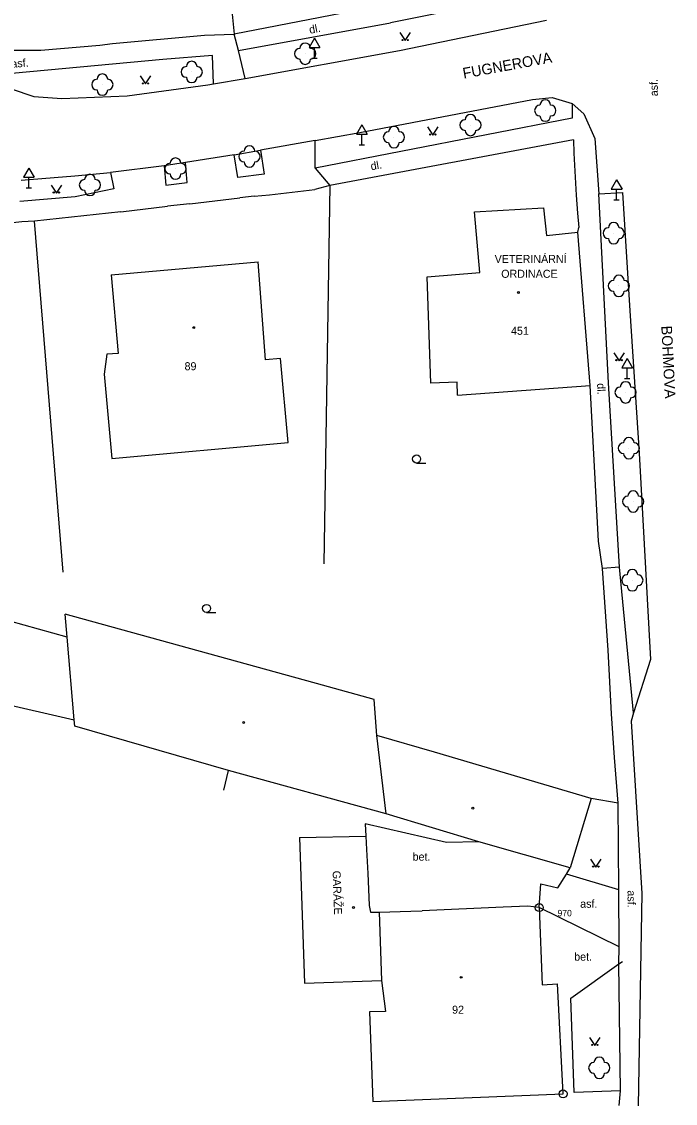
# Model space of a CAD drawing. Extents: x -794191 to -788944, y -1117087 to -1105044.
# Drawn here: x -791987.3 to -791926.1, y -1110186.9 to -1110085.5 of the extents above; entities that cross this region are included whole.
import ezdxf

# ---------------------------------------------------------------- set-up
doc = ezdxf.new("R2010")
doc.units = 0
for name, color, linetype in [('Doplněk polohopisu', 7, 'Continuous'), ('Doplňkové značky', 7, 'Continuous'), ('Hranice - ploty_ zdi', 7, 'Continuous'), ('Komunikace', 7, 'Continuous'), ('Názvy ulic_ silnic_ žel_', 7, 'Continuous'), ('Pomocné popisy', 7, 'Continuous'), ('Popisy budov', 7, 'Continuous'), ('Stavební objekty', 7, 'Continuous'), ('temporary_level_1', 7, 'Continuous'), ('Zeleň', 7, 'Continuous'), ('Značky druhů budov', 7, 'Continuous'), ('Značky druhů pozemků', 7, 'Continuous'), ('Čísla popisná', 7, 'Continuous')]:
    doc.layers.add(name, color=color, linetype=linetype)

msp = doc.modelspace()

# ---------------------------------------------------------------- linework, layer by layer
at = {"layer": 'Doplněk polohopisu'}
for p, q in [((-791936.43, -1110082.33), (-791952.78, -1110085.61)), ((-791967.03, -1110088.22), (-791952.78, -1110085.61)), ((-791967.03, -1110088.22), (-791967.41, -1110086.67)), ((-791969.45, -1110088.68), (-791974.09, -1110089.05)), ((-791969.36, -1110091.33), (-791969.45, -1110088.68)), ((-791966.39, -1110090.85), (-791967.03, -1110088.22)), ((-791974.09, -1110089.05), (-791990.27, -1110090.56)), ((-791935.75, -1110093.19), (-791935.75, -1110094.54)), ((-791935.75, -1110094.54), (-791959.83, -1110099.24)), ((-791959.83, -1110099.24), (-791959.83, -1110096.65)), ((-791967.07, -1110100.1), (-791967.43, -1110097.98)), ((-791964.95, -1110097.56), (-791964.6, -1110099.79)), ((-791973.97, -1110099.02), (-791973.82, -1110100.83)), ((-791971.84, -1110100.59), (-791971.98, -1110098.71)), ((-791979, -1110099.65), (-791978.71, -1110101.18)), ((-791964.6, -1110099.79), (-791967.07, -1110100.1)), ((-791959.83, -1110099.24), (-791958.47, -1110100.87)), ((-791973.82, -1110100.83), (-791971.84, -1110100.59)), ((-791982.32, -1110101.93), (-791987.5, -1110102.35)), ((-791978.71, -1110101.18), (-791982.32, -1110101.93)), ((-791931.32, -1110136.62), (-791932.9, -1110136.74)), ((-791930, -1110150.26), (-791931.32, -1110136.62)), ((-791931.34, -1110172.19), (-791938.83, -1110168.53))]:
    msp.add_line(p, q, dxfattribs=at)
for points in [[(-791931.32, -1110136.62), (-791932.34, -1110119.35), (-791933.26, -1110101.65)], [(-791944.48, -1110162.36), (-791947.51, -1110162.44), (-791955.16, -1110160.68)], [(-791938.83, -1110168.53), (-791938.67, -1110166.3), (-791937.08, -1110166.66), (-791936.27, -1110165.38)], [(-791935.87, -1110177.01), (-791931.38, -1110173.79), (-791931.04, -1110173.59)], [(-791931.22, -1110185.71), (-791935.55, -1110185.86), (-791935.87, -1110177.01)]]:
    msp.add_lwpolyline(points, dxfattribs=at)
at = {"layer": 'Doplňkové značky'}
for p, q in [((-791959.9, -1110087.054), (-791960.4, -1110087.92)), ((-791960.4, -1110087.92), (-791959.4, -1110087.92)), ((-791959.9, -1110087.054), (-791959.4, -1110087.92)), ((-791959.9, -1110088.92), (-791959.9, -1110087.92)), ((-791960.15, -1110088.92), (-791959.65, -1110088.92)), ((-791955.47, -1110095.184), (-791955.97, -1110096.05)), ((-791955.97, -1110096.05), (-791954.97, -1110096.05)), ((-791955.47, -1110095.184), (-791954.97, -1110096.05)), ((-791955.47, -1110097.05), (-791955.47, -1110096.05)), ((-791955.72, -1110097.05), (-791955.22, -1110097.05)), ((-791986.66, -1110099.224), (-791987.16, -1110100.09)), ((-791987.16, -1110100.09), (-791986.16, -1110100.09)), ((-791986.66, -1110099.224), (-791986.16, -1110100.09)), ((-791986.66, -1110101.09), (-791986.66, -1110100.09)), ((-791986.91, -1110101.09), (-791986.41, -1110101.09)), ((-791931.58, -1110100.324), (-791932.08, -1110101.19)), ((-791931.58, -1110100.324), (-791931.08, -1110101.19)), ((-791932.08, -1110101.19), (-791931.08, -1110101.19)), ((-791931.58, -1110102.19), (-791931.58, -1110101.19)), ((-791931.83, -1110102.19), (-791931.33, -1110102.19)), ((-791930.61, -1110117.074), (-791931.11, -1110117.94)), ((-791930.61, -1110117.074), (-791930.11, -1110117.94)), ((-791931.11, -1110117.94), (-791930.11, -1110117.94)), ((-791930.61, -1110118.94), (-791930.61, -1110117.94)), ((-791930.86, -1110118.94), (-791930.36, -1110118.94))]:
    msp.add_line(p, q, dxfattribs=at)
at = {"layer": 'Hranice - ploty_ zdi'}
for p, q in [((-791970.19, -1110086.79), (-791967.41, -1110086.67)), ((-791985.55, -1110088.17), (-791980.01, -1110087.7)), ((-791980.01, -1110087.7), (-791978.82, -1110087.57)), ((-791988.32, -1110088.19), (-791985.55, -1110088.17)), ((-791935.62, -1110096.57), (-791958.47, -1110100.87)), ((-791935.62, -1110096.57), (-791935.58, -1110097.83)), ((-791935.58, -1110097.83), (-791935.36, -1110101.78)), ((-791958.47, -1110100.87), (-791959.87, -1110101.24)), ((-791958.47, -1110100.87), (-791959.01, -1110136.3)), ((-791971.58, -1110102.57), (-791966.9, -1110102.02)), ((-791965.55, -1110101.87), (-791966.9, -1110102.02)), ((-791965.55, -1110101.87), (-791964.12, -1110101.74)), ((-791964.12, -1110101.74), (-791959.87, -1110101.24)), ((-791935.36, -1110101.78), (-791935.25, -1110103.47)), ((-791978.05, -1110103.33), (-791973.67, -1110102.81)), ((-791971.58, -1110102.57), (-791973.67, -1110102.81)), ((-791978.05, -1110103.33), (-791986.13, -1110104.2)), ((-791935.25, -1110103.47), (-791935.13, -1110104.79)), ((-791987.31, -1110104.27), (-791990.91, -1110104.67)), ((-791986.13, -1110104.2), (-791987.31, -1110104.27)), ((-791983.44, -1110137.09), (-791986.13, -1110104.2)), ((-791935.23, -1110105.24), (-791935.13, -1110104.79)), ((-791933.27, -1110134.18), (-791934.07, -1110119.61)), ((-791932.05, -1110150.36), (-791932.37, -1110144.4)), ((-791931.77, -1110154.46), (-791932.05, -1110150.36)), ((-791931.43, -1110158.74), (-791931.77, -1110154.46)), ((-791968.38, -1110157.52), (-791967.94, -1110155.68)), ((-791931.43, -1110158.74), (-791933.98, -1110158.29)), ((-791931.39, -1110166.86), (-791931.43, -1110158.74)), ((-791955.16, -1110160.68), (-791955.07, -1110161.83)), ((-791931.22, -1110185.71), (-791931.38, -1110173.79)), ((-791931.33, -1110187.06), (-791931.22, -1110185.71))]:
    msp.add_line(p, q, dxfattribs=at)
for points in [[(-791978.82, -1110087.57), (-791970.19, -1110086.79)], [(-791932.37, -1110144.4), (-791932.9, -1110136.74), (-791933.27, -1110134.18)], [(-791931.39, -1110166.86), (-791936.27, -1110165.38), (-791935.94, -1110164.8)], [(-791931.38, -1110173.79), (-791931.34, -1110172.19), (-791931.39, -1110166.86)]]:
    msp.add_lwpolyline(points, dxfattribs=at)
at = {"layer": 'Komunikace'}
for p, q in [((-791951.94, -1110088.21), (-791938.14, -1110085.36)), ((-791966.39, -1110090.85), (-791951.94, -1110088.21)), ((-791969.36, -1110091.33), (-791966.39, -1110090.85)), ((-791988.32, -1110091.8), (-791986.19, -1110092.52)), ((-791977.44, -1110092.46), (-791969.88, -1110091.42)), ((-791969.88, -1110091.42), (-791969.36, -1110091.33)), ((-791986.19, -1110092.52), (-791983.58, -1110092.72)), ((-791983.58, -1110092.72), (-791977.44, -1110092.46)), ((-791955.65, -1110095.89), (-791939.47, -1110092.81)), ((-791939.47, -1110092.81), (-791937.62, -1110092.63)), ((-791937.62, -1110092.63), (-791935.75, -1110093.19)), ((-791959.83, -1110096.65), (-791955.65, -1110095.89)), ((-791959.83, -1110096.65), (-791964.95, -1110097.56)), ((-791933.64, -1110096.45), (-791933.26, -1110101.65)), ((-791967.43, -1110097.98), (-791971.98, -1110098.71)), ((-791967.43, -1110097.98), (-791964.95, -1110097.56)), ((-791973.97, -1110099.02), (-791979, -1110099.65)), ((-791971.98, -1110098.71), (-791973.97, -1110099.02)), ((-791987.39, -1110100.35), (-791982.35, -1110099.97)), ((-791982.35, -1110099.97), (-791979, -1110099.65)), ((-791933.26, -1110101.65), (-791931.02, -1110101.53)), ((-791931.02, -1110101.53), (-791930.36, -1110112.61)), ((-791930.36, -1110112.61), (-791929.48, -1110125.94)), ((-791929.48, -1110125.94), (-791928.4, -1110145.27)), ((-791928.4, -1110145.27), (-791930, -1110150.26)), ((-791930, -1110150.26), (-791930.21, -1110151.05)), ((-791930.21, -1110151.05), (-791929.22, -1110167.19)), ((-791929.22, -1110167.19), (-791929.56, -1110187.11))]:
    msp.add_line(p, q, dxfattribs=at)
msp.add_lwpolyline([(-791935.75, -1110093.19), (-791934.66, -1110094.14), (-791933.64, -1110096.45)], dxfattribs=at)
at = {"layer": 'Stavební objekty'}
for p, q in [((-791968.44, -1110076.29), (-791967.41, -1110086.67)), ((-791938.17, -1110105.55), (-791935.23, -1110105.24)), ((-791934.07, -1110119.61), (-791935.23, -1110105.24)), ((-791978.95, -1110109.23), (-791965.16, -1110108.01)), ((-791946.49, -1110120.5), (-791934.07, -1110119.61)), ((-791998.72, -1110147.21), (-791982.41, -1110150.93)), ((-791953.19, -1110159.74), (-791954.04, -1110152.4)), ((-791933.98, -1110158.29), (-791948.65, -1110153.97)), ((-791936.6, -1110185.98), (-791937.13, -1110175.66)), ((-791954.44, -1110186.68), (-791936.6, -1110185.98))]:
    msp.add_line(p, q, dxfattribs=at)
for points in [[(-791939.06, -1110068.01), (-791936.84, -1110079.68), (-791937.7, -1110080.88), (-791947.28, -1110082.76), (-791967.41, -1110086.67)], [(-791946.49, -1110120.5), (-791946.53, -1110119.28), (-791949, -1110119.37), (-791949.34, -1110109.43), (-791944.41, -1110109), (-791944.91, -1110103.34), (-791938.44, -1110102.96), (-791938.17, -1110105.55)], [(-791978.95, -1110109.23), (-791978.28, -1110116.6), (-791979.34, -1110116.68), (-791979.6, -1110118.55), (-791978.89, -1110126.43), (-791962.37, -1110124.94), (-791963.08, -1110117.07), (-791964.49, -1110117.21), (-791965.16, -1110108.01)], [(-791983.07, -1110143.17), (-791996.52, -1110139.43), (-791997.76, -1110143.81), (-791998.72, -1110147.21), (-792002.38, -1110146.26), (-792001.46, -1110142.92)], [(-791967.94, -1110155.68), (-791982.36, -1110151.53), (-791982.41, -1110150.93), (-791983.07, -1110143.17), (-791983.25, -1110141.03)], [(-791948.65, -1110153.97), (-791954.04, -1110152.4), (-791954.29, -1110149.02), (-791959.13, -1110147.69), (-791983.25, -1110141.03)], [(-791933.98, -1110158.29), (-791935.94, -1110164.8), (-791944.48, -1110162.36), (-791953.19, -1110159.74), (-791967.94, -1110155.68)], [(-791961.29, -1110161.97), (-791955.07, -1110161.83), (-791955.02, -1110163.07), (-791954.89, -1110165.32), (-791954.87, -1110166.06), (-791954.78, -1110168.34), (-791954.66, -1110168.96), (-791953.83, -1110168.95), (-791950.88, -1110168.86), (-791949.79, -1110168.82)], [(-791961.29, -1110161.97), (-791960.83, -1110175.6), (-791953.62, -1110175.35)], [(-791953.83, -1110168.95), (-791953.62, -1110175.35), (-791953.25, -1110178.26), (-791954.73, -1110178.3), (-791954.44, -1110186.68)], [(-791938.83, -1110168.53), (-791939.91, -1110168.38), (-791942.23, -1110168.49), (-791949.79, -1110168.82)], [(-791938.83, -1110168.53), (-791938.56, -1110175.75), (-791937.13, -1110175.66)]]:
    msp.add_lwpolyline(points, dxfattribs=at)
at = {"layer": 'temporary_level_1'}
for centre, radius in [((-791938.83, -1110168.53), 0.375), ((-791938.83, -1110168.53), 0.0005), ((-791936.6, -1110185.98), 0.375), ((-791936.6, -1110185.98), 0.0005)]:
    msp.add_circle(centre, radius, dxfattribs=at)
at = {"layer": 'Zeleň'}
for centre in [(-791960.76, -1110088.51), (-791971.4, -1110090.22), (-791979.77, -1110091.41), (-791938.27, -1110093.84), (-791945.28, -1110095.2), (-791952.45, -1110096.33), (-791965.99, -1110098.14), (-791972.91, -1110099.28), (-791980.93, -1110100.81), (-791931.86, -1110105.33), (-791931.38, -1110110.27), (-791930.74, -1110120.25), (-791930.44, -1110125.47), (-791930.03, -1110130.47), (-791930.11, -1110137.85), (-791933.21, -1110183.54)]:
    msp.add_circle(centre, 0.0005, dxfattribs=at)
for centre, start, end in [((-791960.76, -1110088.01), 0, 179.99999), ((-791961.26, -1110088.51), 89.99999, 269.99999), ((-791960.26, -1110088.51), 270, 89.99999), ((-791971.9, -1110090.22), 89.99999, 269.99999), ((-791971.4, -1110089.72), 0, 179.99999), ((-791970.9, -1110090.22), 270, 89.99999), ((-791960.76, -1110089.01), 179.99999, 359.99999), ((-791980.27, -1110091.41), 89.99999, 269.99999), ((-791979.77, -1110090.91), 0, 179.99999), ((-791979.27, -1110091.41), 270, 89.99999), ((-791971.4, -1110090.72), 179.99999, 359.99999), ((-791979.77, -1110091.91), 179.99999, 359.99999), ((-791938.27, -1110093.34), 0, 179.99999), ((-791938.77, -1110093.84), 89.99999, 269.99999), ((-791937.77, -1110093.84), 270, 89.99999), ((-791945.78, -1110095.2), 89.99999, 269.99999), ((-791945.28, -1110094.7), 0, 179.99999), ((-791944.78, -1110095.2), 270, 89.99999), ((-791938.27, -1110094.34), 179.99999, 359.99999), ((-791952.95, -1110096.33), 89.99999, 269.99999), ((-791952.45, -1110095.83), 0, 179.99999), ((-791951.95, -1110096.33), 270, 89.99999), ((-791945.28, -1110095.7), 179.99999, 359.99999), ((-791952.45, -1110096.83), 179.99999, 359.99999), ((-791966.49, -1110098.14), 89.99999, 269.99999), ((-791965.99, -1110097.64), 0, 179.99999), ((-791965.49, -1110098.14), 270, 89.99999), ((-791973.41, -1110099.28), 89.99999, 269.99999), ((-791972.91, -1110098.78), 0, 179.99999), ((-791972.41, -1110099.28), 270, 89.99999), ((-791965.99, -1110098.64), 179.99999, 359.99999), ((-791980.93, -1110100.31), 0, 179.99999), ((-791972.91, -1110099.78), 179.99999, 359.99999), ((-791981.43, -1110100.81), 89.99999, 269.99999), ((-791980.43, -1110100.81), 270, 89.99999), ((-791980.93, -1110101.31), 179.99999, 359.99999), ((-791932.36, -1110105.33), 89.99999, 269.99999), ((-791931.86, -1110104.83), 0, 179.99999), ((-791931.36, -1110105.33), 270, 89.99999), ((-791931.86, -1110105.83), 179.99999, 359.99999), ((-791931.88, -1110110.27), 89.99999, 269.99999), ((-791931.38, -1110109.77), 0, 179.99999), ((-791930.88, -1110110.27), 270, 89.99999), ((-791931.38, -1110110.77), 179.99999, 359.99999), ((-791930.74, -1110119.75), 0, 179.99999), ((-791931.24, -1110120.25), 89.99999, 269.99999), ((-791930.24, -1110120.25), 270, 89.99999), ((-791930.74, -1110120.75), 179.99999, 359.99999), ((-791930.94, -1110125.47), 89.99999, 269.99999), ((-791930.44, -1110124.97), 0, 179.99999), ((-791929.94, -1110125.47), 270, 89.99999), ((-791930.44, -1110125.97), 179.99999, 359.99999), ((-791930.03, -1110129.97), 0, 179.99999), ((-791930.53, -1110130.47), 89.99999, 269.99999), ((-791929.53, -1110130.47), 270, 89.99999), ((-791930.03, -1110130.97), 179.99999, 359.99999), ((-791930.61, -1110137.85), 89.99999, 269.99999), ((-791930.11, -1110137.35), 0, 179.99999), ((-791929.61, -1110137.85), 270, 89.99999), ((-791930.11, -1110138.35), 179.99999, 359.99999), ((-791933.71, -1110183.54), 89.99999, 269.99999), ((-791933.21, -1110183.04), 0, 179.99999), ((-791932.71, -1110183.54), 270, 89.99999), ((-791933.21, -1110184.04), 179.99999, 359.99999)]:
    msp.add_arc(centre, 0.5, start, end, dxfattribs=at)
at = {"layer": 'Značky druhů budov'}
for centre in [(-791940.79, -1110110.88), (-791971.21, -1110114.18), (-791966.53, -1110151.19), (-791945.05, -1110159.21), (-791956.24, -1110168.51), (-791946.15, -1110175.06)]:
    msp.add_circle(centre, 0.0875, dxfattribs=at)
at = {"layer": 'Značky druhů pozemků'}
for p, q in [((-791950.33, -1110126.865), (-791949.455, -1110126.865)), ((-791970.01, -1110140.865), (-791969.135, -1110140.865))]:
    msp.add_line(p, q, dxfattribs=at)
for points in [[(-791951.9, -1110086.54), (-791951.4, -1110087.29), (-791950.9, -1110086.54)], [(-791976.23, -1110090.6), (-791975.73, -1110091.35), (-791975.23, -1110090.6)], [(-791949.3, -1110095.38), (-791948.8, -1110096.13), (-791948.3, -1110095.38)], [(-791984.58, -1110100.82), (-791984.08, -1110101.57), (-791983.58, -1110100.82)], [(-791931.86, -1110116.53), (-791931.36, -1110117.28), (-791930.86, -1110116.53)], [(-791934.03, -1110163.99), (-791933.53, -1110164.74), (-791933.03, -1110163.99)], [(-791934.12, -1110180.69), (-791933.62, -1110181.44), (-791933.12, -1110180.69)]]:
    msp.add_lwpolyline(points, dxfattribs=at)
for centre, radius in [((-791951.65, -1110087.24), 0.05), ((-791951.15, -1110087.24), 0.05), ((-791975.98, -1110091.3), 0.05), ((-791975.48, -1110091.3), 0.05), ((-791949.05, -1110096.08), 0.05), ((-791948.55, -1110096.08), 0.05), ((-791984.33, -1110101.52), 0.05), ((-791983.83, -1110101.52), 0.05), ((-791931.61, -1110117.23), 0.05), ((-791931.11, -1110117.23), 0.05), ((-791950.33, -1110126.49), 0.375), ((-791970.01, -1110140.49), 0.375), ((-791933.78, -1110164.69), 0.05), ((-791933.28, -1110164.69), 0.05), ((-791933.87, -1110181.39), 0.05), ((-791933.37, -1110181.39), 0.05)]:
    msp.add_circle(centre, radius, dxfattribs=at)

# ---------------------------------------------------------------- texts
at = {"layer": 'Názvy ulic_ silnic_ žel_'}
for s, rotation, p in [('FUGNEROVA', 10.33925, (-791945.91, -1110090.85)), ('BOHMOVA', 272.85086, (-791927.4, -1110114.02))]:
    msp.add_text(s, height=1, rotation=rotation, dxfattribs=at).set_placement(p)
at = {"layer": 'Pomocné popisy'}
for s, rotation, p in [('dl.', 11.14717, (-791960.32, -1110086.65)), ('asf.', 4.51255, (-791988.27, -1110089.84)), ('asf.', 91.83891, (-791927.7, -1110092.49)), ('dl.', 10.00095, (-791954.57, -1110099.44)), ('dl.', 271.83891, (-791933.42, -1110119.4)), ('asf.', 270, (-791930.56, -1110166.91))]:
    msp.add_text(s, height=0.75, rotation=rotation, dxfattribs=at).set_placement(p)
for s, p in [('bet.', (-791950.7, -1110164.13)), ('asf.', (-791935, -1110168.54)), ('bet.', (-791935.56, -1110173.5))]:
    msp.add_text(s, height=0.75, dxfattribs=at).set_placement(p)
at = {"layer": 'Popisy budov'}
for s, p in [('VETERINÁRNÍ', (-791943.01, -1110108.12)), ('ORDINACE', (-791942.4, -1110109.51))]:
    msp.add_text(s, height=0.75, dxfattribs=at).set_placement(p)
msp.add_text('GARÁŽE', height=0.75, rotation=272.02285, dxfattribs=at).set_placement((-791958.2, -1110165.08))
at = {"layer": 'temporary_level_1'}
msp.add_text('970', height=0.6, dxfattribs=at).set_placement((-791937.12, -1110169.34))
at = {"layer": 'Čísla popisná'}
for s, p in [('451', (-791941.48, -1110114.85)), ('89', (-791972.07, -1110118.17)), ('92', (-791947, -1110178.47))]:
    msp.add_text(s, height=0.75, dxfattribs=at).set_placement(p)

doc.saveas('drawing.dxf')
